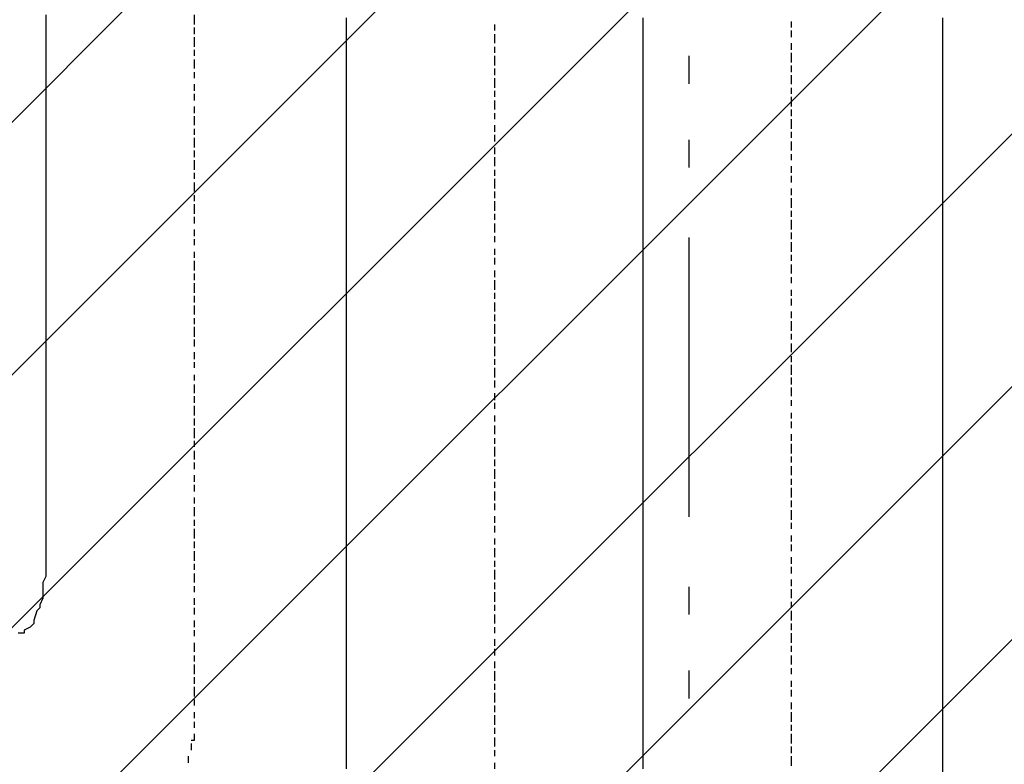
# Model space of a CAD drawing. Extents: x 997 to 109698, y 921 to 94021.
# Tile 378 of 656: x 10800 to 12121, y 53278 to 54277. Entities that reach past the tile are written whole.
import ezdxf

# ---------------------------------------------------------------- set-up
doc = ezdxf.new("R2010")
doc.units = 0
doc.header["$MEASUREMENT"] = 0
for name, color, linetype in [('12', 7, 'CONTINUOUS'), ('28', 7, 'CONTINUOUS'), ('40', 7, 'CONTINUOUS')]:
    doc.layers.add(name, color=color, linetype=linetype)

msp = doc.modelspace()

# ---------------------------------------------------------------- linework, layer by layer
at = {"layer": '12', "color": 5}
for p, q in [((10834.630503, 54283.563401), (10834.630503, 54274.563401)), ((10834.630503, 54274.563401), (10834.630503, 54266.563401)), ((11237.630503, 54279.563401), (11237.630503, 54270.563401)), ((11635.630503, 54279.563401), (11635.630503, 54270.563401)), ((12037.630503, 54279.563401), (12037.630503, 54270.563401)), ((10834.630503, 54266.563401), (10834.630503, 54253.563401)), ((11237.630503, 54270.563401), (11237.630503, 54257.563401)), ((11635.630503, 54270.563401), (11635.630503, 54257.563401)), ((12037.630503, 54270.563401), (12037.630503, 54257.563401)), ((10834.630503, 54253.563401), (10834.630503, 54245.563401)), ((11237.630503, 54257.563401), (11237.630503, 54249.563401)), ((11237.630503, 54249.563401), (11237.630503, 54240.563401)), ((11635.630503, 54257.563401), (11635.630503, 54249.563401)), ((11635.630503, 54249.563401), (11635.630503, 54240.563401)), ((12037.630503, 54257.563401), (12037.630503, 54249.563401)), ((12037.630503, 54249.563401), (12037.630503, 54240.563401)), ((10834.630503, 54245.563401), (10834.630503, 54236.563401)), ((10834.630503, 54236.563401), (10834.630503, 54223.563401)), ((11237.630503, 54240.563401), (11237.630503, 54228.563401)), ((11635.630503, 54240.563401), (11635.630503, 54228.563401)), ((12037.630503, 54240.563401), (12037.630503, 54228.563401)), ((10834.630503, 54223.563401), (10834.630503, 54215.563401)), ((11237.630503, 54228.563401), (11237.630503, 54219.563401)), ((11237.630503, 54219.563401), (11237.630503, 54211.563401)), ((11635.630503, 54228.563401), (11635.630503, 54219.563401)), ((11635.630503, 54219.563401), (11635.630503, 54211.563401)), ((12037.630503, 54228.563401), (12037.630503, 54219.563401)), ((12037.630503, 54219.563401), (12037.630503, 54211.563401)), ((10834.630503, 54215.563401), (10834.630503, 54202.563401)), ((11237.630503, 54211.563401), (11237.630503, 54198.563401)), ((11635.630503, 54211.563401), (11635.630503, 54198.563401)), ((12037.630503, 54211.563401), (12037.630503, 54198.563401)), ((10834.630503, 54202.563401), (10834.630503, 54194.563401)), ((10834.630503, 54194.563401), (10834.630503, 54185.563401)), ((11237.630503, 54198.563401), (11237.630503, 54190.563401)), ((11635.630503, 54198.563401), (11635.630503, 54190.563401)), ((12037.630503, 54198.563401), (12037.630503, 54190.563401)), ((10834.630503, 54185.563401), (10834.630503, 54173.563401)), ((11237.630503, 54190.563401), (11237.630503, 54181.563401)), ((11237.630503, 54181.563401), (11237.630503, 54168.563401)), ((11635.630503, 54190.563401), (11635.630503, 54177.563401)), ((12037.630503, 54190.563401), (12037.630503, 54177.563401)), ((10834.630503, 54173.563401), (10834.630503, 54164.563401)), ((11237.630503, 54168.563401), (11237.630503, 54160.563401)), ((11635.630503, 54177.563401), (11635.630503, 54168.563401)), ((11635.630503, 54168.563401), (11635.630503, 54160.563401)), ((12037.630503, 54177.563401), (12037.630503, 54168.563401)), ((12037.630503, 54168.563401), (12037.630503, 54160.563401)), ((10834.630503, 54164.563401), (10834.630503, 54156.563401)), ((10834.630503, 54156.563401), (10834.630503, 54143.563401)), ((11237.630503, 54160.563401), (11237.630503, 54147.563401)), ((11635.630503, 54160.563401), (11635.630503, 54147.563401)), ((12037.630503, 54160.563401), (12037.630503, 54147.563401)), ((10834.630503, 54143.563401), (10834.630503, 54135.563401)), ((11237.630503, 54147.563401), (11237.630503, 54139.563401)), ((11635.630503, 54147.563401), (11635.630503, 54139.563401)), ((12037.630503, 54147.563401), (12037.630503, 54139.563401)), ((10834.630503, 54135.563401), (10834.630503, 54126.563401)), ((11237.630503, 54139.563401), (11237.630503, 54130.563401)), ((11237.630503, 54130.563401), (11237.630503, 54118.563401)), ((11635.630503, 54139.563401), (11635.630503, 54130.563401)), ((11635.630503, 54130.563401), (11635.630503, 54118.563401)), ((12037.630503, 54139.563401), (12037.630503, 54130.563401)), ((12037.630503, 54130.563401), (12037.630503, 54118.563401)), ((10834.630503, 54126.563401), (10834.630503, 54113.563401)), ((11237.630503, 54118.563401), (11237.630503, 54109.563401)), ((11635.630503, 54118.563401), (11635.630503, 54109.563401)), ((12037.630503, 54118.563401), (12037.630503, 54109.563401)), ((10834.630503, 54113.563401), (10834.630503, 54105.563401)), ((10834.630503, 54105.563401), (10834.630503, 54092.563401)), ((11237.630503, 54109.563401), (11237.630503, 54101.563401)), ((11237.630503, 54101.563401), (11237.630503, 54088.563401)), ((11635.630503, 54109.563401), (11635.630503, 54101.563401)), ((11635.630503, 54101.563401), (11635.630503, 54088.563401)), ((12037.630503, 54109.563401), (12037.630503, 54101.563401)), ((12037.630503, 54101.563401), (12037.630503, 54088.563401)), ((10834.630503, 54092.563401), (10834.630503, 54084.563401)), ((11237.630503, 54088.563401), (11237.630503, 54080.563401)), ((11635.630503, 54088.563401), (11635.630503, 54080.563401)), ((12037.630503, 54088.563401), (12037.630503, 54080.563401)), ((10834.630503, 54084.563401), (10834.630503, 54075.563401)), ((10834.630503, 54075.563401), (10834.630503, 54063.563401)), ((11237.630503, 54080.563401), (11237.630503, 54071.563401)), ((11635.630503, 54080.563401), (11635.630503, 54067.563401)), ((12037.630503, 54080.563401), (12037.630503, 54067.563401)), ((10834.630503, 54063.563401), (10834.630503, 54054.563401)), ((11237.630503, 54071.563401), (11237.630503, 54058.563401)), ((11635.630503, 54067.563401), (11635.630503, 54058.563401)), ((12037.630503, 54067.563401), (12037.630503, 54058.563401)), ((10834.630503, 54054.563401), (10834.630503, 54046.563401)), ((11237.630503, 54058.563401), (11237.630503, 54050.563401)), ((11237.630503, 54050.563401), (11237.630503, 54037.563401)), ((11635.630503, 54058.563401), (11635.630503, 54050.563401)), ((11635.630503, 54050.563401), (11635.630503, 54037.563401)), ((12037.630503, 54058.563401), (12037.630503, 54050.563401)), ((12037.630503, 54050.563401), (12037.630503, 54037.563401)), ((10834.630503, 54046.563401), (10834.630503, 54033.563401)), ((11237.630503, 54037.563401), (11237.630503, 54029.563401)), ((11635.630503, 54037.563401), (11635.630503, 54029.563401)), ((12037.630503, 54037.563401), (12037.630503, 54029.563401)), ((10834.630503, 54033.563401), (10834.630503, 54024.563401)), ((10834.630503, 54024.563401), (10834.630503, 54016.563401)), ((11237.630503, 54029.563401), (11237.630503, 54020.563401)), ((11635.630503, 54029.563401), (11635.630503, 54020.563401)), ((12037.630503, 54029.563401), (12037.630503, 54020.563401)), ((10834.630503, 54016.563401), (10834.630503, 54003.563401)), ((11237.630503, 54020.563401), (11237.630503, 54008.563401)), ((11237.630503, 54008.563401), (11237.630503, 53999.563401)), ((11635.630503, 54020.563401), (11635.630503, 54008.563401)), ((11635.630503, 54008.563401), (11635.630503, 53999.563401)), ((12037.630503, 54020.563401), (12037.630503, 54008.563401)), ((12037.630503, 54008.563401), (12037.630503, 53999.563401)), ((10834.630503, 54003.563401), (10834.630503, 53995.563401)), ((10834.630503, 53995.563401), (10834.630503, 53982.563401)), ((11237.630503, 53999.563401), (11237.630503, 53991.563401)), ((11635.630503, 53999.563401), (11635.630503, 53991.563401)), ((12037.630503, 53999.563401), (12037.630503, 53991.563401)), ((10834.630503, 53982.563401), (10834.630503, 53974.563401)), ((11237.630503, 53991.563401), (11237.630503, 53978.563401)), ((11635.630503, 53991.563401), (11635.630503, 53978.563401)), ((12037.630503, 53991.563401), (12037.630503, 53978.563401)), ((10834.630503, 53974.563401), (10834.630503, 53965.563401)), ((11237.630503, 53978.563401), (11237.630503, 53969.563401)), ((11237.630503, 53969.563401), (11237.630503, 53961.563401)), ((11635.630503, 53978.563401), (11635.630503, 53969.563401)), ((11635.630503, 53969.563401), (11635.630503, 53961.563401)), ((12037.630503, 53978.563401), (12037.630503, 53969.563401)), ((12037.630503, 53969.563401), (12037.630503, 53957.563401)), ((10834.630503, 53965.563401), (10834.630503, 53953.563401)), ((11237.630503, 53961.563401), (11237.630503, 53948.563401)), ((11635.630503, 53961.563401), (11635.630503, 53948.563401)), ((12037.630503, 53957.563401), (12037.630503, 53948.563401)), ((10834.630503, 53953.563401), (10834.630503, 53944.563401)), ((10834.630503, 53944.563401), (10834.630503, 53936.563401)), ((11237.630503, 53948.563401), (11237.630503, 53940.563401)), ((11635.630503, 53948.563401), (11635.630503, 53940.563401)), ((12037.630503, 53948.563401), (12037.630503, 53940.563401)), ((10834.630503, 53936.563401), (10834.630503, 53923.563401)), ((11237.630503, 53940.563401), (11237.630503, 53927.563401)), ((11635.630503, 53940.563401), (11635.630503, 53927.563401)), ((12037.630503, 53940.563401), (12037.630503, 53927.563401)), ((10834.630503, 53923.563401), (10834.630503, 53914.563401)), ((11237.630503, 53927.563401), (11237.630503, 53919.563401)), ((11237.630503, 53919.563401), (11237.630503, 53910.563401)), ((11635.630503, 53927.563401), (11635.630503, 53919.563401)), ((11635.630503, 53919.563401), (11635.630503, 53910.563401)), ((12037.630503, 53927.563401), (12037.630503, 53919.563401)), ((12037.630503, 53919.563401), (12037.630503, 53910.563401)), ((10834.630503, 53914.563401), (10834.630503, 53906.563401)), ((10834.630503, 53906.563401), (10834.630503, 53893.563401)), ((11237.630503, 53910.563401), (11237.630503, 53897.563401)), ((11635.630503, 53910.563401), (11635.630503, 53897.563401)), ((12037.630503, 53910.563401), (12037.630503, 53897.563401)), ((10834.630503, 53893.563401), (10834.630503, 53885.563401)), ((11237.630503, 53897.563401), (11237.630503, 53889.563401)), ((11237.630503, 53889.563401), (11237.630503, 53881.563401)), ((11635.630503, 53897.563401), (11635.630503, 53889.563401)), ((11635.630503, 53889.563401), (11635.630503, 53881.563401)), ((12037.630503, 53897.563401), (12037.630503, 53889.563401)), ((12037.630503, 53889.563401), (12037.630503, 53881.563401)), ((10834.630503, 53885.563401), (10834.630503, 53876.563401)), ((10834.630503, 53876.563401), (10834.630503, 53864.563401)), ((11237.630503, 53881.563401), (11237.630503, 53868.563401)), ((11635.630503, 53881.563401), (11635.630503, 53868.563401)), ((12037.630503, 53881.563401), (12037.630503, 53868.563401)), ((10834.630503, 53864.563401), (10834.630503, 53855.563401)), ((11237.630503, 53868.563401), (11237.630503, 53859.563401)), ((11635.630503, 53868.563401), (11635.630503, 53859.563401)), ((12037.630503, 53868.563401), (12037.630503, 53859.563401)), ((10834.630503, 53855.563401), (10834.630503, 53842.563401)), ((11237.630503, 53859.563401), (11237.630503, 53851.563401)), ((11237.630503, 53851.563401), (11237.630503, 53838.563401)), ((11635.630503, 53859.563401), (11635.630503, 53851.563401)), ((11635.630503, 53851.563401), (11635.630503, 53838.563401)), ((12037.630503, 53859.563401), (12037.630503, 53847.563401)), ((10834.630503, 53842.563401), (10834.630503, 53834.563401)), ((11237.630503, 53838.563401), (11237.630503, 53830.563401)), ((11635.630503, 53838.563401), (11635.630503, 53830.563401)), ((12037.630503, 53847.563401), (12037.630503, 53838.563401)), ((12037.630503, 53838.563401), (12037.630503, 53830.563401)), ((10834.630503, 53834.563401), (10834.630503, 53825.563401)), ((10834.630503, 53825.563401), (10834.630503, 53813.563401)), ((11237.630503, 53830.563401), (11237.630503, 53817.563401)), ((11635.630503, 53830.563401), (11635.630503, 53817.563401)), ((12037.630503, 53830.563401), (12037.630503, 53817.563401)), ((10834.630503, 53813.563401), (10834.630503, 53804.563401)), ((11237.630503, 53817.563401), (11237.630503, 53809.563401)), ((11635.630503, 53817.563401), (11635.630503, 53809.563401)), ((12037.630503, 53817.563401), (12037.630503, 53809.563401)), ((10834.630503, 53804.563401), (10834.630503, 53796.563401)), ((11237.630503, 53809.563401), (11237.630503, 53800.563401)), ((11237.630503, 53800.563401), (11237.630503, 53787.563401)), ((11635.630503, 53809.563401), (11635.630503, 53800.563401)), ((11635.630503, 53800.563401), (11635.630503, 53787.563401)), ((12037.630503, 53809.563401), (12037.630503, 53800.563401)), ((12037.630503, 53800.563401), (12037.630503, 53787.563401)), ((10834.630503, 53796.563401), (10834.630503, 53783.563401)), ((10834.630503, 53783.563401), (10834.630503, 53775.563401)), ((11237.630503, 53787.563401), (11237.630503, 53779.563401)), ((11635.630503, 53787.563401), (11635.630503, 53779.563401)), ((12037.630503, 53787.563401), (12037.630503, 53779.563401)), ((10834.630503, 53775.563401), (10834.630503, 53766.563401)), ((11237.630503, 53779.563401), (11237.630503, 53771.563401)), ((11237.630503, 53771.563401), (11237.630503, 53758.563401)), ((11635.630503, 53779.563401), (11635.630503, 53771.563401)), ((11635.630503, 53771.563401), (11635.630503, 53758.563401)), ((12037.630503, 53779.563401), (12037.630503, 53771.563401)), ((12037.630503, 53771.563401), (12037.630503, 53758.563401)), ((10834.630503, 53766.563401), (10834.630503, 53754.563401)), ((11237.630503, 53758.563401), (11237.630503, 53749.563401)), ((11635.630503, 53758.563401), (11635.630503, 53749.563401)), ((12037.630503, 53758.563401), (12037.630503, 53749.563401)), ((10834.630503, 53754.563401), (10834.630503, 53745.563401)), ((10834.630503, 53745.563401), (10834.630503, 53732.563401)), ((11237.630503, 53749.563401), (11237.630503, 53741.563401)), ((11635.630503, 53749.563401), (11635.630503, 53741.563401)), ((12037.630503, 53749.563401), (12037.630503, 53737.563401)), ((10834.630503, 53732.563401), (10834.630503, 53724.563401)), ((11237.630503, 53741.563401), (11237.630503, 53728.563401)), ((11635.630503, 53741.563401), (11635.630503, 53728.563401)), ((12037.630503, 53737.563401), (12037.630503, 53728.563401)), ((10834.630503, 53724.563401), (10834.630503, 53715.563401)), ((11237.630503, 53728.563401), (11237.630503, 53720.563401)), ((11237.630503, 53720.563401), (11237.630503, 53707.563401)), ((11635.630503, 53728.563401), (11635.630503, 53720.563401)), ((11635.630503, 53720.563401), (11635.630503, 53707.563401)), ((12037.630503, 53728.563401), (12037.630503, 53720.563401)), ((12037.630503, 53720.563401), (12037.630503, 53707.563401)), ((10834.630503, 53715.563401), (10834.630503, 53703.563401)), ((11237.630503, 53707.563401), (11237.630503, 53698.563401)), ((11635.630503, 53707.563401), (11635.630503, 53698.563401)), ((12037.630503, 53707.563401), (12037.630503, 53698.563401)), ((10834.630503, 53703.563401), (10834.630503, 53694.563401)), ((10834.630503, 53694.563401), (10834.630503, 53686.563401)), ((11237.630503, 53698.563401), (11237.630503, 53690.563401)), ((11635.630503, 53698.563401), (11635.630503, 53690.563401)), ((12037.630503, 53698.563401), (12037.630503, 53690.563401)), ((10834.630503, 53686.563401), (10834.630503, 53673.563401)), ((11237.630503, 53690.563401), (11237.630503, 53677.563401)), ((11635.630503, 53690.563401), (11635.630503, 53677.563401)), ((12037.630503, 53690.563401), (12037.630503, 53677.563401)), ((10834.630503, 53673.563401), (10834.630503, 53665.563401)), ((10834.630503, 53665.563401), (10834.630503, 53656.563401)), ((11237.630503, 53677.563401), (11237.630503, 53669.563401)), ((11237.630503, 53669.563401), (11237.630503, 53660.563401)), ((11635.630503, 53677.563401), (11635.630503, 53669.563401)), ((11635.630503, 53669.563401), (11635.630503, 53660.563401)), ((12037.630503, 53677.563401), (12037.630503, 53669.563401)), ((12037.630503, 53669.563401), (12037.630503, 53660.563401)), ((10834.630503, 53656.563401), (10834.630503, 53643.563401)), ((11237.630503, 53660.563401), (11237.630503, 53648.563401)), ((11635.630503, 53660.563401), (11635.630503, 53648.563401)), ((12037.630503, 53660.563401), (12037.630503, 53648.563401)), ((10834.630503, 53643.563401), (10834.630503, 53635.563401)), ((11237.630503, 53648.563401), (11237.630503, 53639.563401)), ((11237.630503, 53639.563401), (11237.630503, 53631.563401)), ((11635.630503, 53648.563401), (11635.630503, 53639.563401)), ((11635.630503, 53639.563401), (11635.630503, 53631.563401)), ((12037.630503, 53648.563401), (12037.630503, 53639.563401)), ((12037.630503, 53639.563401), (12037.630503, 53631.563401)), ((10834.630503, 53635.563401), (10834.630503, 53631.563401)), ((10834.630503, 53631.563401), (10834.630503, 53618.563401)), ((11237.630503, 53631.563401), (11237.630503, 53618.563401)), ((11635.630503, 53631.563401), (11635.630503, 53618.563401)), ((12037.630503, 53631.563401), (12037.630503, 53618.563401)), ((10834.630503, 53618.563401), (10834.630503, 53610.563401)), ((11237.630503, 53618.563401), (11237.630503, 53610.563401)), ((11635.630503, 53618.563401), (11635.630503, 53610.563401)), ((12037.630503, 53618.563401), (12037.630503, 53610.563401)), ((10834.630503, 53610.563401), (10834.630503, 53601.563401)), ((10834.630503, 53601.563401), (10834.630503, 53588.563401)), ((11237.630503, 53610.563401), (11237.630503, 53601.563401)), ((11237.630503, 53601.563401), (11237.630503, 53588.563401)), ((11635.630503, 53610.563401), (11635.630503, 53597.563401)), ((12037.630503, 53610.563401), (12037.630503, 53597.563401)), ((10834.630503, 53588.563401), (10834.630503, 53580.563401)), ((11237.630503, 53588.563401), (11237.630503, 53580.563401)), ((11635.630503, 53597.563401), (11635.630503, 53588.563401)), ((11635.630503, 53588.563401), (11635.630503, 53580.563401)), ((12037.630503, 53597.563401), (12037.630503, 53588.563401)), ((12037.630503, 53588.563401), (12037.630503, 53580.563401)), ((10834.630503, 53580.563401), (10834.630503, 53567.563401)), ((11237.630503, 53580.563401), (11237.630503, 53567.563401)), ((11635.630503, 53580.563401), (11635.630503, 53567.563401)), ((12037.630503, 53580.563401), (12037.630503, 53567.563401)), ((10834.630503, 53567.563401), (10834.630503, 53559.563401)), ((10834.630503, 53559.563401), (10834.630503, 53550.563401)), ((11237.630503, 53567.563401), (11237.630503, 53559.563401)), ((11237.630503, 53559.563401), (11237.630503, 53550.563401)), ((11635.630503, 53567.563401), (11635.630503, 53559.563401)), ((11635.630503, 53559.563401), (11635.630503, 53550.563401)), ((12037.630503, 53567.563401), (12037.630503, 53559.563401)), ((12037.630503, 53559.563401), (12037.630503, 53550.563401)), ((10834.630503, 53550.563401), (10834.630503, 53538.563401)), ((11237.630503, 53550.563401), (11237.630503, 53538.563401)), ((11635.630503, 53550.563401), (11635.630503, 53538.563401)), ((12037.630503, 53550.563401), (12037.630503, 53538.563401)), ((10834.630503, 53538.563401), (10834.630503, 53529.563401)), ((11237.630503, 53538.563401), (11237.630503, 53529.563401)), ((11635.630503, 53538.563401), (11635.630503, 53529.563401)), ((12037.630503, 53538.563401), (12037.630503, 53529.563401)), ((10834.630503, 53529.563401), (10830.630503, 53521.563401)), ((10830.630503, 53521.563401), (10830.630503, 53508.563401)), ((11237.630503, 53529.563401), (11237.630503, 53521.563401)), ((11237.630503, 53521.563401), (11237.630503, 53508.563401)), ((11635.630503, 53529.563401), (11635.630503, 53521.563401)), ((11635.630503, 53521.563401), (11635.630503, 53508.563401)), ((12037.630503, 53529.563401), (12037.630503, 53521.563401)), ((12037.630503, 53521.563401), (12037.630503, 53508.563401)), ((10830.630503, 53508.563401), (10830.630503, 53500.563401)), ((11237.630503, 53508.563401), (11237.630503, 53500.563401)), ((11635.630503, 53508.563401), (11635.630503, 53500.563401)), ((12037.630503, 53508.563401), (12037.630503, 53500.563401)), ((10830.630503, 53500.563401), (10826.630503, 53491.563401)), ((11237.630503, 53500.563401), (11237.630503, 53491.563401)), ((11635.630503, 53500.563401), (11635.630503, 53487.563401)), ((12037.630503, 53500.563401), (12037.630503, 53487.563401)), ((10822.630503, 53483.563401), (10818.630503, 53470.563401)), ((11237.630503, 53491.563401), (11237.630503, 53478.563401)), ((11635.630503, 53487.563401), (11635.630503, 53478.563401)), ((12037.630503, 53487.563401), (12037.630503, 53478.563401)), ((11237.630503, 53478.563401), (11237.630503, 53470.563401)), ((11237.630503, 53470.563401), (11237.630503, 53457.563401)), ((11635.630503, 53478.563401), (11635.630503, 53470.563401)), ((11635.630503, 53470.563401), (11635.630503, 53457.563401)), ((12037.630503, 53478.563401), (12037.630503, 53470.563401)), ((12037.630503, 53470.563401), (12037.630503, 53457.563401)), ((10813.630503, 53461.563401), (10805.630503, 53457.563401)), ((11237.630503, 53457.563401), (11237.630503, 53449.563401)), ((11635.630503, 53457.563401), (11635.630503, 53449.563401)), ((12037.630503, 53457.563401), (12037.630503, 53449.563401)), ((11237.630503, 53449.563401), (11237.630503, 53440.563401)), ((11237.630503, 53440.563401), (11237.630503, 53428.563401)), ((11635.630503, 53449.563401), (11635.630503, 53440.563401)), ((11635.630503, 53440.563401), (11635.630503, 53428.563401)), ((12037.630503, 53449.563401), (12037.630503, 53440.563401)), ((12037.630503, 53440.563401), (12037.630503, 53428.563401)), ((11237.630503, 53428.563401), (11237.630503, 53419.563401)), ((11635.630503, 53428.563401), (11635.630503, 53419.563401)), ((12037.630503, 53428.563401), (12037.630503, 53419.563401)), ((11237.630503, 53419.563401), (11237.630503, 53411.563401)), ((11635.630503, 53419.563401), (11635.630503, 53411.563401)), ((12037.630503, 53419.563401), (12037.630503, 53411.563401)), ((11237.630503, 53411.563401), (11237.630503, 53398.563401)), ((11635.630503, 53411.563401), (11635.630503, 53398.563401)), ((12037.630503, 53411.563401), (12037.630503, 53398.563401)), ((11237.630503, 53398.563401), (11237.630503, 53389.563401)), ((11237.630503, 53389.563401), (11237.630503, 53381.563401)), ((11635.630503, 53398.563401), (11635.630503, 53389.563401)), ((11635.630503, 53389.563401), (11635.630503, 53381.563401)), ((12037.630503, 53398.563401), (12037.630503, 53389.563401)), ((12037.630503, 53389.563401), (12037.630503, 53377.563401)), ((11237.630503, 53381.563401), (11237.630503, 53368.563401)), ((11635.630503, 53381.563401), (11635.630503, 53368.563401)), ((12037.630503, 53377.563401), (12037.630503, 53368.563401)), ((11237.630503, 53368.563401), (11237.630503, 53360.563401)), ((11635.630503, 53368.563401), (11635.630503, 53360.563401)), ((12037.630503, 53368.563401), (12037.630503, 53360.563401)), ((11237.630503, 53360.563401), (11237.630503, 53347.563401)), ((11237.630503, 53347.563401), (11237.630503, 53339.563401)), ((11635.630503, 53360.563401), (11635.630503, 53347.563401)), ((11635.630503, 53347.563401), (11635.630503, 53339.563401)), ((12037.630503, 53360.563401), (12037.630503, 53347.563401)), ((12037.630503, 53347.563401), (12037.630503, 53339.563401)), ((11237.630503, 53339.563401), (11237.630503, 53330.563401)), ((11635.630503, 53339.563401), (11635.630503, 53330.563401)), ((12037.630503, 53339.563401), (12037.630503, 53330.563401)), ((11237.630503, 53330.563401), (11237.630503, 53318.563401)), ((11635.630503, 53330.563401), (11635.630503, 53318.563401)), ((12037.630503, 53330.563401), (12037.630503, 53318.563401)), ((11237.630503, 53318.563401), (11237.630503, 53309.563401)), ((11237.630503, 53309.563401), (11237.630503, 53301.563401)), ((11635.630503, 53318.563401), (11635.630503, 53309.563401)), ((11635.630503, 53309.563401), (11635.630503, 53301.563401)), ((12037.630503, 53318.563401), (12037.630503, 53309.563401)), ((12037.630503, 53309.563401), (12037.630503, 53301.563401)), ((11237.630503, 53301.563401), (11237.630503, 53288.563401)), ((11635.630503, 53301.563401), (11635.630503, 53288.563401)), ((12037.630503, 53301.563401), (12037.630503, 53288.563401)), ((11237.630503, 53288.563401), (11237.630503, 53279.563401)), ((11635.630503, 53288.563401), (11635.630503, 53279.563401)), ((12037.630503, 53288.563401), (12037.630503, 53279.563401)), ((11237.630503, 53279.563401), (11237.630503, 53271.563401)), ((11635.630503, 53279.563401), (11635.630503, 53271.563401)), ((12037.630503, 53279.563401), (12037.630503, 53267.563401))]:
    msp.add_line(p, q, dxfattribs=at)
at = {"layer": '12', "color": 1}
for p, q in [((11033.630503, 54283.563401), (11033.630503, 54270.563401)), ((11834.630503, 54274.563401), (11834.630503, 54266.563401)), ((11033.630503, 54266.563401), (11033.630503, 54257.563401)), ((11436.630503, 54270.563401), (11436.630503, 54262.563401)), ((11834.630503, 54262.563401), (11834.630503, 54253.563401)), ((11033.630503, 54253.563401), (11033.630503, 54240.563401)), ((11436.630503, 54257.563401), (11436.630503, 54245.563401)), ((11033.630503, 54236.563401), (11033.630503, 54228.563401)), ((11436.630503, 54240.563401), (11436.630503, 54232.563401)), ((11834.630503, 54245.563401), (11834.630503, 54236.563401)), ((11033.630503, 54223.563401), (11033.630503, 54211.563401)), ((11436.630503, 54228.563401), (11436.630503, 54215.563401)), ((11834.630503, 54232.563401), (11834.630503, 54219.563401)), ((11033.630503, 54206.563401), (11033.630503, 54198.563401)), ((11436.630503, 54211.563401), (11436.630503, 54202.563401)), ((11834.630503, 54215.563401), (11834.630503, 54206.563401)), ((11436.630503, 54198.563401), (11436.630503, 54185.563401)), ((11834.630503, 54202.563401), (11834.630503, 54190.563401)), ((11033.630503, 54190.563401), (11033.630503, 54181.563401)), ((11436.630503, 54181.563401), (11436.630503, 54173.563401)), ((11834.630503, 54185.563401), (11834.630503, 54177.563401)), ((11033.630503, 54177.563401), (11033.630503, 54168.563401)), ((11436.630503, 54168.563401), (11436.630503, 54156.563401)), ((11834.630503, 54173.563401), (11834.630503, 54160.563401)), ((11033.630503, 54160.563401), (11033.630503, 54151.563401)), ((11834.630503, 54156.563401), (11834.630503, 54147.563401)), ((11033.630503, 54147.563401), (11033.630503, 54135.563401)), ((11436.630503, 54151.563401), (11436.630503, 54143.563401)), ((11834.630503, 54143.563401), (11834.630503, 54130.563401)), ((11033.630503, 54130.563401), (11033.630503, 54122.563401)), ((11436.630503, 54135.563401), (11436.630503, 54126.563401)), ((11033.630503, 54118.563401), (11033.630503, 54105.563401)), ((11436.630503, 54122.563401), (11436.630503, 54113.563401)), ((11834.630503, 54126.563401), (11834.630503, 54118.563401)), ((11033.630503, 54101.563401), (11033.630503, 54092.563401)), ((11436.630503, 54105.563401), (11436.630503, 54096.563401)), ((11834.630503, 54113.563401), (11834.630503, 54101.563401)), ((11033.630503, 54088.563401), (11033.630503, 54075.563401)), ((11436.630503, 54092.563401), (11436.630503, 54080.563401)), ((11834.630503, 54096.563401), (11834.630503, 54088.563401)), ((11436.630503, 54075.563401), (11436.630503, 54067.563401)), ((11834.630503, 54080.563401), (11834.630503, 54071.563401)), ((11033.630503, 54071.563401), (11033.630503, 54063.563401)), ((11436.630503, 54063.563401), (11436.630503, 54050.563401)), ((11834.630503, 54067.563401), (11834.630503, 54058.563401)), ((11033.630503, 54058.563401), (11033.630503, 54046.563401)), ((11834.630503, 54050.563401), (11834.630503, 54041.563401)), ((11033.630503, 54041.563401), (11033.630503, 54033.563401)), ((11436.630503, 54046.563401), (11436.630503, 54037.563401)), ((11834.630503, 54037.563401), (11834.630503, 54024.563401)), ((11033.630503, 54029.563401), (11033.630503, 54016.563401)), ((11436.630503, 54033.563401), (11436.630503, 54020.563401)), ((11033.630503, 54012.563401), (11033.630503, 54003.563401)), ((11436.630503, 54016.563401), (11436.630503, 54008.563401)), ((11834.630503, 54020.563401), (11834.630503, 54012.563401)), ((11834.630503, 54008.563401), (11834.630503, 53995.563401)), ((11033.630503, 53995.563401), (11033.630503, 53986.563401)), ((11436.630503, 54003.563401), (11436.630503, 53991.563401)), ((11033.630503, 53982.563401), (11033.630503, 53974.563401)), ((11436.630503, 53986.563401), (11436.630503, 53978.563401)), ((11834.630503, 53991.563401), (11834.630503, 53982.563401)), ((11436.630503, 53969.563401), (11436.630503, 53961.563401)), ((11834.630503, 53978.563401), (11834.630503, 53965.563401)), ((11033.630503, 53965.563401), (11033.630503, 53957.563401)), ((11436.630503, 53957.563401), (11436.630503, 53948.563401)), ((11834.630503, 53961.563401), (11834.630503, 53953.563401)), ((11033.630503, 53953.563401), (11033.630503, 53940.563401)), ((11834.630503, 53948.563401), (11834.630503, 53936.563401)), ((11033.630503, 53936.563401), (11033.630503, 53927.563401)), ((11436.630503, 53940.563401), (11436.630503, 53931.563401)), ((11834.630503, 53931.563401), (11834.630503, 53923.563401)), ((11033.630503, 53923.563401), (11033.630503, 53910.563401)), ((11436.630503, 53927.563401), (11436.630503, 53914.563401)), ((11033.630503, 53906.563401), (11033.630503, 53897.563401)), ((11436.630503, 53910.563401), (11436.630503, 53902.563401)), ((11834.630503, 53914.563401), (11834.630503, 53906.563401)), ((11834.630503, 53902.563401), (11834.630503, 53893.563401)), ((11033.630503, 53893.563401), (11033.630503, 53881.563401)), ((11436.630503, 53897.563401), (11436.630503, 53885.563401)), ((11033.630503, 53876.563401), (11033.630503, 53868.563401)), ((11436.630503, 53881.563401), (11436.630503, 53872.563401)), ((11834.630503, 53885.563401), (11834.630503, 53876.563401)), ((11033.630503, 53864.563401), (11033.630503, 53851.563401)), ((11436.630503, 53868.563401), (11436.630503, 53855.563401)), ((11834.630503, 53872.563401), (11834.630503, 53859.563401)), ((11436.630503, 53851.563401), (11436.630503, 53842.563401)), ((11834.630503, 53855.563401), (11834.630503, 53847.563401)), ((11033.630503, 53847.563401), (11033.630503, 53838.563401)), ((11436.630503, 53838.563401), (11436.630503, 53825.563401)), ((11834.630503, 53842.563401), (11834.630503, 53830.563401)), ((11033.630503, 53830.563401), (11033.630503, 53821.563401)), ((11834.630503, 53825.563401), (11834.630503, 53817.563401)), ((11033.630503, 53817.563401), (11033.630503, 53809.563401)), ((11436.630503, 53821.563401), (11436.630503, 53813.563401)), ((11834.630503, 53813.563401), (11834.630503, 53800.563401)), ((11033.630503, 53800.563401), (11033.630503, 53792.563401)), ((11436.630503, 53809.563401), (11436.630503, 53796.563401)), ((11033.630503, 53787.563401), (11033.630503, 53775.563401)), ((11436.630503, 53792.563401), (11436.630503, 53783.563401)), ((11834.630503, 53796.563401), (11834.630503, 53787.563401)), ((11834.630503, 53783.563401), (11834.630503, 53771.563401)), ((11033.630503, 53771.563401), (11033.630503, 53762.563401)), ((11436.630503, 53775.563401), (11436.630503, 53766.563401)), ((11033.630503, 53758.563401), (11033.630503, 53745.563401)), ((11436.630503, 53762.563401), (11436.630503, 53754.563401)), ((11834.630503, 53766.563401), (11834.630503, 53758.563401)), ((11436.630503, 53745.563401), (11436.630503, 53737.563401)), ((11834.630503, 53749.563401), (11834.630503, 53741.563401)), ((11033.630503, 53741.563401), (11033.630503, 53732.563401)), ((11436.630503, 53732.563401), (11436.630503, 53720.563401)), ((11834.630503, 53737.563401), (11834.630503, 53728.563401)), ((11033.630503, 53728.563401), (11033.630503, 53715.563401)), ((11834.630503, 53720.563401), (11834.630503, 53711.563401)), ((11033.630503, 53711.563401), (11033.630503, 53703.563401)), ((11436.630503, 53715.563401), (11436.630503, 53707.563401)), ((11834.630503, 53707.563401), (11834.630503, 53694.563401)), ((11033.630503, 53698.563401), (11033.630503, 53686.563401)), ((11436.630503, 53703.563401), (11436.630503, 53690.563401)), ((11033.630503, 53682.563401), (11033.630503, 53673.563401)), ((11436.630503, 53686.563401), (11436.630503, 53677.563401)), ((11834.630503, 53690.563401), (11834.630503, 53682.563401)), ((11033.630503, 53665.563401), (11033.630503, 53656.563401)), ((11436.630503, 53673.563401), (11436.630503, 53660.563401)), ((11834.630503, 53677.563401), (11834.630503, 53665.563401)), ((11033.630503, 53652.563401), (11033.630503, 53643.563401)), ((11436.630503, 53656.563401), (11436.630503, 53648.563401)), ((11834.630503, 53660.563401), (11834.630503, 53652.563401)), ((11436.630503, 53643.563401), (11436.630503, 53631.563401)), ((11834.630503, 53648.563401), (11834.630503, 53635.563401)), ((11033.630503, 53635.563401), (11033.630503, 53627.563401)), ((11436.630503, 53627.563401), (11436.630503, 53618.563401)), ((11834.630503, 53631.563401), (11834.630503, 53622.563401)), ((11033.630503, 53622.563401), (11033.630503, 53610.563401)), ((11834.630503, 53618.563401), (11834.630503, 53605.563401)), ((11033.630503, 53605.563401), (11033.630503, 53597.563401)), ((11436.630503, 53610.563401), (11436.630503, 53601.563401)), ((11834.630503, 53601.563401), (11834.630503, 53593.563401)), ((11033.630503, 53593.563401), (11033.630503, 53580.563401)), ((11436.630503, 53597.563401), (11436.630503, 53588.563401)), ((11033.630503, 53576.563401), (11033.630503, 53567.563401)), ((11436.630503, 53580.563401), (11436.630503, 53572.563401)), ((11834.630503, 53584.563401), (11834.630503, 53576.563401)), ((11834.630503, 53572.563401), (11834.630503, 53563.563401)), ((11033.630503, 53563.563401), (11033.630503, 53550.563401)), ((11436.630503, 53567.563401), (11436.630503, 53555.563401)), ((11033.630503, 53546.563401), (11033.630503, 53538.563401)), ((11436.630503, 53550.563401), (11436.630503, 53542.563401)), ((11834.630503, 53555.563401), (11834.630503, 53546.563401)), ((11033.630503, 53533.563401), (11033.630503, 53521.563401)), ((11436.630503, 53538.563401), (11436.630503, 53525.563401)), ((11834.630503, 53542.563401), (11834.630503, 53533.563401)), ((11436.630503, 53521.563401), (11436.630503, 53512.563401)), ((11834.630503, 53525.563401), (11834.630503, 53516.563401)), ((11033.630503, 53516.563401), (11033.630503, 53508.563401)), ((11436.630503, 53508.563401), (11436.630503, 53495.563401)), ((11834.630503, 53512.563401), (11834.630503, 53500.563401)), ((11033.630503, 53500.563401), (11033.630503, 53491.563401)), ((11834.630503, 53495.563401), (11834.630503, 53487.563401)), ((11033.630503, 53487.563401), (11033.630503, 53478.563401)), ((11436.630503, 53491.563401), (11436.630503, 53483.563401)), ((11834.630503, 53483.563401), (11834.630503, 53470.563401)), ((11033.630503, 53470.563401), (11033.630503, 53461.563401)), ((11436.630503, 53478.563401), (11436.630503, 53466.563401)), ((11834.630503, 53466.563401), (11834.630503, 53457.563401)), ((11033.630503, 53457.563401), (11033.630503, 53449.563401)), ((11436.630503, 53461.563401), (11436.630503, 53453.563401)), ((11834.630503, 53453.563401), (11834.630503, 53440.563401)), ((11033.630503, 53440.563401), (11033.630503, 53436.563401)), ((11436.630503, 53445.563401), (11436.630503, 53436.563401)), ((11033.630503, 53436.563401), (11033.630503, 53428.563401)), ((11436.630503, 53432.563401), (11436.630503, 53423.563401)), ((11834.630503, 53436.563401), (11834.630503, 53428.563401)), ((11033.630503, 53423.563401), (11033.630503, 53415.563401)), ((11436.630503, 53415.563401), (11436.630503, 53406.563401)), ((11834.630503, 53423.563401), (11834.630503, 53411.563401)), ((11033.630503, 53411.563401), (11033.630503, 53398.563401)), ((11436.630503, 53402.563401), (11436.630503, 53389.563401)), ((11834.630503, 53406.563401), (11834.630503, 53398.563401)), ((11033.630503, 53394.563401), (11033.630503, 53385.563401)), ((11834.630503, 53389.563401), (11834.630503, 53381.563401)), ((11033.630503, 53381.563401), (11033.630503, 53368.563401)), ((11436.630503, 53385.563401), (11436.630503, 53377.563401)), ((11834.630503, 53377.563401), (11834.630503, 53368.563401)), ((11033.630503, 53364.563401), (11033.630503, 53356.563401)), ((11436.630503, 53373.563401), (11436.630503, 53360.563401)), ((11033.630503, 53347.563401), (11033.630503, 53339.563401)), ((11436.630503, 53356.563401), (11436.630503, 53347.563401)), ((11834.630503, 53360.563401), (11834.630503, 53351.563401)), ((11834.630503, 53347.563401), (11834.630503, 53334.563401)), ((11033.630503, 53334.563401), (11033.630503, 53326.563401)), ((11436.630503, 53343.563401), (11436.630503, 53330.563401)), ((11436.630503, 53326.563401), (11436.630503, 53318.563401)), ((11834.630503, 53330.563401), (11834.630503, 53322.563401)), ((11436.630503, 53313.563401), (11436.630503, 53301.563401)), ((11834.630503, 53318.563401), (11834.630503, 53305.563401)), ((11029.630503, 53305.563401), (11029.630503, 53296.563401)), ((11436.630503, 53296.563401), (11436.630503, 53288.563401)), ((11834.630503, 53301.563401), (11834.630503, 53292.563401)), ((11025.630503, 53288.563401), (11025.630503, 53279.563401)), ((11834.630503, 53288.563401), (11834.630503, 53275.563401)), ((11436.630503, 53279.563401), (11436.630503, 53271.563401))]:
    msp.add_line(p, q, dxfattribs=at)
at = {"layer": '12', "color": 5}
for points in [[(10826.630503, 53491.563401), (10826.630503, 53487.563401), (10822.630503, 53483.563401)], [(10818.630503, 53470.563401), (10818.630503, 53466.563401), (10813.630503, 53461.563401)], [(10805.630503, 53457.563401), (10805.630503, 53453.563401), (10797.630503, 53453.563401)]]:
    msp.add_lwpolyline(points, dxfattribs=at)
at = {"layer": '12', "color": 1}
msp.add_lwpolyline([(11033.630503, 53318.563401), (11033.630503, 53309.563401), (11029.630503, 53309.563401)], dxfattribs=at)
at = {"layer": '28', "color": 2}
for p, q in [((15335.352549, 58685.955237), (6572.636205, 49923.238893)), ((15674.763804, 58685.955237), (6572.636205, 49583.827638)), ((16014.175059, 58685.955237), (6572.636205, 49244.416383)), ((16353.586314, 58685.955237), (6572.636205, 48905.005128)), ((16692.997569, 58685.955237), (6572.636205, 48565.593874)), ((17032.408824, 58685.955237), (6572.636205, 48226.182619)), ((17371.820079, 58685.955237), (6572.636205, 47886.771364))]:
    msp.add_line(p, q, dxfattribs=at)
at = {"layer": '40', "color": 8, "linetype": 'Continuous'}
for p, q in [((11697.636205, 54228.454238), (11697.636205, 54190.954238)), ((11697.636205, 54115.954238), (11697.636205, 54078.454238)), ((11697.636205, 53984.704238), (11697.636205, 53609.704238)), ((11697.636205, 53515.954238), (11697.636205, 53478.454238)), ((11697.636205, 53403.454238), (11697.636205, 53365.954238))]:
    msp.add_line(p, q, dxfattribs=at)

doc.saveas('drawing.dxf')
